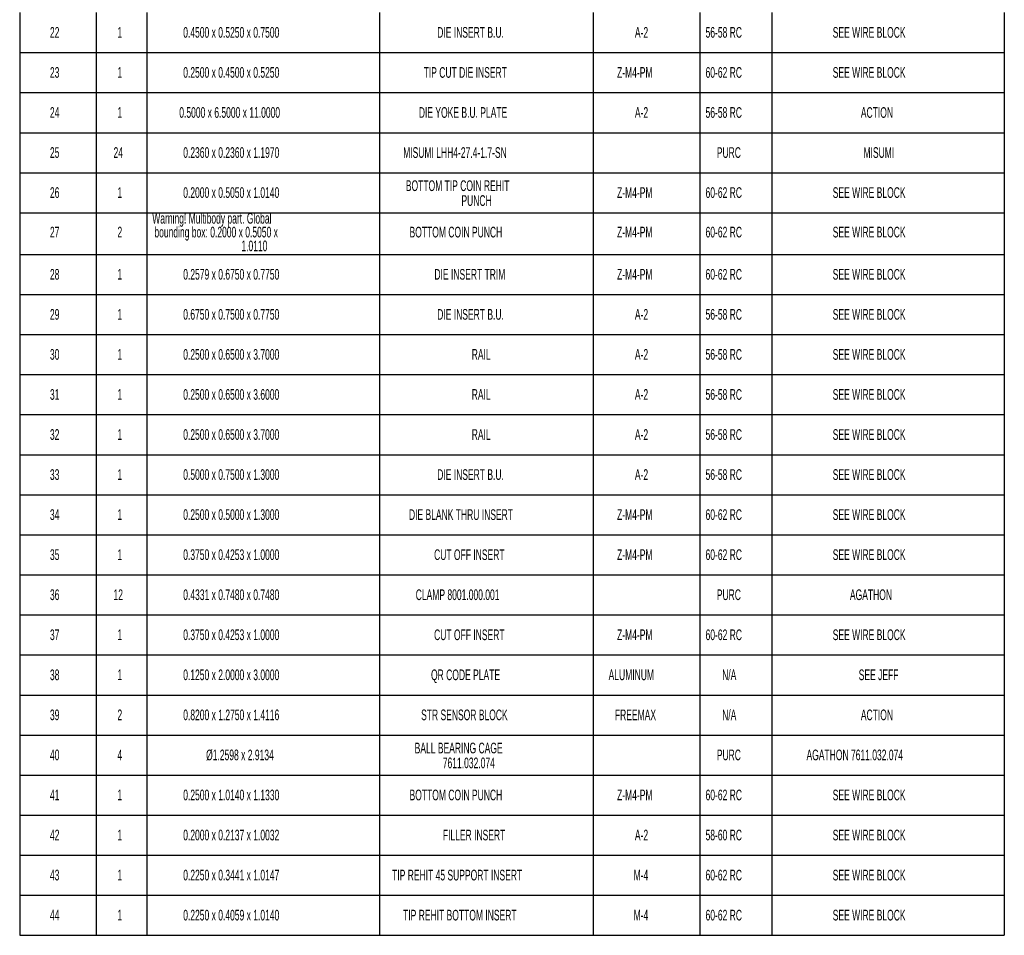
# Model space of a CAD drawing. Header units: inches. Extents: x 1880 to 2363, y -453 to -54.
# Tile 261 of 656: x 2051.06 to 2060.27, y -430.51 to -421.94. Entities that reach past the tile are written whole.
import ezdxf

# ---------------------------------------------------------------- set-up
doc = ezdxf.new("R2010")
doc.units = ezdxf.units.IN
doc.header["$LTSCALE"] = 0.5
doc.header["$MEASUREMENT"] = 0
doc.layers.add('SID-M-D', color=42, linetype='Continuous')
doc.styles.add('SLDTEXTSTYLE0', font='TXT', dxfattribs={"width": 0.595745})

msp = doc.modelspace()

# ---------------------------------------------------------------- linework, layer by layer
at = {"layer": 'SID-M-D', "color": 0}
for p, q in [((2051.05645, -421.86848), (2051.05645, -422.24348)), ((2051.77074, -421.86848), (2051.77074, -422.24348)), ((2052.24604, -421.86848), (2052.24604, -422.24348)), ((2054.42318, -421.86848), (2054.42318, -422.24348)), ((2056.42318, -421.86848), (2056.42318, -422.24348)), ((2057.42318, -421.86848), (2057.42318, -422.24348)), ((2058.09542, -421.86848), (2058.09542, -422.24348)), ((2060.27256, -421.86848), (2060.27256, -422.24348)), ((2051.05645, -422.24348), (2051.05645, -422.61848)), ((2051.05645, -422.24348), (2051.77074, -422.24348)), ((2051.77074, -422.24348), (2051.77074, -422.61848)), ((2051.77074, -422.24348), (2052.24604, -422.24348)), ((2052.24604, -422.24348), (2052.24604, -422.61848)), ((2052.24604, -422.24348), (2054.42318, -422.24348)), ((2054.42318, -422.24348), (2054.42318, -422.61848)), ((2054.42318, -422.24348), (2056.42318, -422.24348)), ((2056.42318, -422.24348), (2056.42318, -422.61848)), ((2056.42318, -422.24348), (2057.42318, -422.24348)), ((2057.42318, -422.24348), (2057.42318, -422.61848)), ((2057.42318, -422.24348), (2058.09542, -422.24348)), ((2058.09542, -422.24348), (2058.09542, -422.61848)), ((2058.09542, -422.24348), (2060.27256, -422.24348)), ((2060.27256, -422.24348), (2060.27256, -422.61848)), ((2051.05645, -422.61848), (2051.05645, -422.99348)), ((2051.05645, -422.61848), (2051.77074, -422.61848)), ((2051.77074, -422.61848), (2051.77074, -422.99348)), ((2051.77074, -422.61848), (2052.24604, -422.61848)), ((2052.24604, -422.61848), (2052.24604, -422.99348)), ((2052.24604, -422.61848), (2054.42318, -422.61848)), ((2054.42318, -422.61848), (2054.42318, -422.99348)), ((2054.42318, -422.61848), (2056.42318, -422.61848)), ((2056.42318, -422.61848), (2056.42318, -422.99348)), ((2056.42318, -422.61848), (2057.42318, -422.61848)), ((2057.42318, -422.61848), (2057.42318, -422.99348)), ((2057.42318, -422.61848), (2058.09542, -422.61848)), ((2058.09542, -422.61848), (2058.09542, -422.99348)), ((2058.09542, -422.61848), (2060.27256, -422.61848)), ((2060.27256, -422.61848), (2060.27256, -422.99348)), ((2051.05645, -422.99348), (2051.05645, -423.36848)), ((2051.05645, -422.99348), (2051.77074, -422.99348)), ((2051.77074, -422.99348), (2051.77074, -423.36848)), ((2051.77074, -422.99348), (2052.24604, -422.99348)), ((2052.24604, -422.99348), (2052.24604, -423.36848)), ((2052.24604, -422.99348), (2054.42318, -422.99348)), ((2054.42318, -422.99348), (2054.42318, -423.36848)), ((2054.42318, -422.99348), (2056.42318, -422.99348)), ((2056.42318, -422.99348), (2056.42318, -423.36848)), ((2056.42318, -422.99348), (2057.42318, -422.99348)), ((2057.42318, -422.99348), (2057.42318, -423.36848)), ((2057.42318, -422.99348), (2058.09542, -422.99348)), ((2058.09542, -422.99348), (2058.09542, -423.36848)), ((2058.09542, -422.99348), (2060.27256, -422.99348)), ((2060.27256, -422.99348), (2060.27256, -423.36848)), ((2051.05645, -423.36848), (2051.05645, -423.74348)), ((2051.05645, -423.36848), (2051.77074, -423.36848)), ((2051.77074, -423.36848), (2051.77074, -423.74348)), ((2051.77074, -423.36848), (2052.24604, -423.36848)), ((2052.24604, -423.36848), (2052.24604, -423.74348)), ((2052.24604, -423.36848), (2054.42318, -423.36848)), ((2054.42318, -423.36848), (2054.42318, -423.74348)), ((2054.42318, -423.36848), (2056.42318, -423.36848)), ((2056.42318, -423.36848), (2056.42318, -423.74348)), ((2056.42318, -423.36848), (2057.42318, -423.36848)), ((2057.42318, -423.36848), (2057.42318, -423.74348)), ((2057.42318, -423.36848), (2058.09542, -423.36848)), ((2058.09542, -423.36848), (2058.09542, -423.74348)), ((2058.09542, -423.36848), (2060.27256, -423.36848)), ((2060.27256, -423.36848), (2060.27256, -423.74348)), ((2051.05645, -423.74348), (2051.05645, -424.13376)), ((2051.05645, -423.74348), (2051.77074, -423.74348)), ((2051.77074, -423.74348), (2051.77074, -424.13376)), ((2051.77074, -423.74348), (2052.24604, -423.74348)), ((2052.24604, -423.74348), (2052.24604, -424.13376)), ((2052.24604, -423.74348), (2054.42318, -423.74348)), ((2054.42318, -423.74348), (2054.42318, -424.13376)), ((2054.42318, -423.74348), (2056.42318, -423.74348)), ((2056.42318, -423.74348), (2056.42318, -424.13376)), ((2056.42318, -423.74348), (2057.42318, -423.74348)), ((2057.42318, -423.74348), (2057.42318, -424.13376)), ((2057.42318, -423.74348), (2058.09542, -423.74348)), ((2058.09542, -423.74348), (2058.09542, -424.13376)), ((2058.09542, -423.74348), (2060.27256, -423.74348)), ((2060.27256, -423.74348), (2060.27256, -424.13376)), ((2051.05645, -424.13376), (2051.05645, -424.50876)), ((2051.05645, -424.13376), (2051.77074, -424.13376)), ((2051.77074, -424.13376), (2051.77074, -424.50876)), ((2051.77074, -424.13376), (2052.24604, -424.13376)), ((2052.24604, -424.13376), (2052.24604, -424.50876)), ((2052.24604, -424.13376), (2054.42318, -424.13376)), ((2054.42318, -424.13376), (2054.42318, -424.50876)), ((2054.42318, -424.13376), (2056.42318, -424.13376)), ((2056.42318, -424.13376), (2056.42318, -424.50876)), ((2056.42318, -424.13376), (2057.42318, -424.13376)), ((2057.42318, -424.13376), (2057.42318, -424.50876)), ((2057.42318, -424.13376), (2058.09542, -424.13376)), ((2058.09542, -424.13376), (2058.09542, -424.50876)), ((2058.09542, -424.13376), (2060.27256, -424.13376)), ((2060.27256, -424.13376), (2060.27256, -424.50876)), ((2051.05645, -424.50876), (2051.05645, -424.88376)), ((2051.05645, -424.50876), (2051.77074, -424.50876)), ((2051.77074, -424.50876), (2051.77074, -424.88376)), ((2051.77074, -424.50876), (2052.24604, -424.50876)), ((2052.24604, -424.50876), (2052.24604, -424.88376)), ((2052.24604, -424.50876), (2054.42318, -424.50876)), ((2054.42318, -424.50876), (2054.42318, -424.88376)), ((2054.42318, -424.50876), (2056.42318, -424.50876)), ((2056.42318, -424.50876), (2056.42318, -424.88376)), ((2056.42318, -424.50876), (2057.42318, -424.50876)), ((2057.42318, -424.50876), (2057.42318, -424.88376)), ((2057.42318, -424.50876), (2058.09542, -424.50876)), ((2058.09542, -424.50876), (2058.09542, -424.88376)), ((2058.09542, -424.50876), (2060.27256, -424.50876)), ((2060.27256, -424.50876), (2060.27256, -424.88376)), ((2051.05645, -424.88376), (2051.05645, -425.25876)), ((2051.05645, -424.88376), (2051.77074, -424.88376)), ((2051.77074, -424.88376), (2051.77074, -425.25876)), ((2051.77074, -424.88376), (2052.24604, -424.88376)), ((2052.24604, -424.88376), (2052.24604, -425.25876)), ((2052.24604, -424.88376), (2054.42318, -424.88376)), ((2054.42318, -424.88376), (2054.42318, -425.25876)), ((2054.42318, -424.88376), (2056.42318, -424.88376)), ((2056.42318, -424.88376), (2056.42318, -425.25876)), ((2056.42318, -424.88376), (2057.42318, -424.88376)), ((2057.42318, -424.88376), (2057.42318, -425.25876)), ((2057.42318, -424.88376), (2058.09542, -424.88376)), ((2058.09542, -424.88376), (2058.09542, -425.25876)), ((2058.09542, -424.88376), (2060.27256, -424.88376)), ((2060.27256, -424.88376), (2060.27256, -425.25876)), ((2051.05645, -425.25876), (2051.05645, -425.63376)), ((2051.05645, -425.25876), (2051.77074, -425.25876)), ((2051.77074, -425.25876), (2051.77074, -425.63376)), ((2051.77074, -425.25876), (2052.24604, -425.25876)), ((2052.24604, -425.25876), (2052.24604, -425.63376)), ((2052.24604, -425.25876), (2054.42318, -425.25876)), ((2054.42318, -425.25876), (2054.42318, -425.63376)), ((2054.42318, -425.25876), (2056.42318, -425.25876)), ((2056.42318, -425.25876), (2056.42318, -425.63376)), ((2056.42318, -425.25876), (2057.42318, -425.25876)), ((2057.42318, -425.25876), (2057.42318, -425.63376)), ((2057.42318, -425.25876), (2058.09542, -425.25876)), ((2058.09542, -425.25876), (2058.09542, -425.63376)), ((2058.09542, -425.25876), (2060.27256, -425.25876)), ((2060.27256, -425.25876), (2060.27256, -425.63376)), ((2051.05645, -425.63376), (2051.05645, -426.00876)), ((2051.05645, -425.63376), (2051.77074, -425.63376)), ((2051.77074, -425.63376), (2051.77074, -426.00876)), ((2051.77074, -425.63376), (2052.24604, -425.63376)), ((2052.24604, -425.63376), (2052.24604, -426.00876)), ((2052.24604, -425.63376), (2054.42318, -425.63376)), ((2054.42318, -425.63376), (2054.42318, -426.00876)), ((2054.42318, -425.63376), (2056.42318, -425.63376)), ((2056.42318, -425.63376), (2056.42318, -426.00876)), ((2056.42318, -425.63376), (2057.42318, -425.63376)), ((2057.42318, -425.63376), (2057.42318, -426.00876)), ((2057.42318, -425.63376), (2058.09542, -425.63376)), ((2058.09542, -425.63376), (2058.09542, -426.00876)), ((2058.09542, -425.63376), (2060.27256, -425.63376)), ((2060.27256, -425.63376), (2060.27256, -426.00876)), ((2051.05645, -426.00876), (2051.05645, -426.38376)), ((2051.05645, -426.00876), (2051.77074, -426.00876)), ((2051.77074, -426.00876), (2051.77074, -426.38376)), ((2051.77074, -426.00876), (2052.24604, -426.00876)), ((2052.24604, -426.00876), (2052.24604, -426.38376)), ((2052.24604, -426.00876), (2054.42318, -426.00876)), ((2054.42318, -426.00876), (2054.42318, -426.38376)), ((2054.42318, -426.00876), (2056.42318, -426.00876)), ((2056.42318, -426.00876), (2056.42318, -426.38376)), ((2056.42318, -426.00876), (2057.42318, -426.00876)), ((2057.42318, -426.00876), (2057.42318, -426.38376)), ((2057.42318, -426.00876), (2058.09542, -426.00876)), ((2058.09542, -426.00876), (2058.09542, -426.38376)), ((2058.09542, -426.00876), (2060.27256, -426.00876)), ((2060.27256, -426.00876), (2060.27256, -426.38376)), ((2051.05645, -426.38376), (2051.05645, -426.75876)), ((2051.05645, -426.38376), (2051.77074, -426.38376)), ((2051.77074, -426.38376), (2051.77074, -426.75876)), ((2051.77074, -426.38376), (2052.24604, -426.38376)), ((2052.24604, -426.38376), (2052.24604, -426.75876)), ((2052.24604, -426.38376), (2054.42318, -426.38376)), ((2054.42318, -426.38376), (2054.42318, -426.75876)), ((2054.42318, -426.38376), (2056.42318, -426.38376)), ((2056.42318, -426.38376), (2056.42318, -426.75876)), ((2056.42318, -426.38376), (2057.42318, -426.38376)), ((2057.42318, -426.38376), (2057.42318, -426.75876)), ((2057.42318, -426.38376), (2058.09542, -426.38376)), ((2058.09542, -426.38376), (2058.09542, -426.75876)), ((2058.09542, -426.38376), (2060.27256, -426.38376)), ((2060.27256, -426.38376), (2060.27256, -426.75876)), ((2051.05645, -426.75876), (2051.05645, -427.13376)), ((2051.05645, -426.75876), (2051.77074, -426.75876)), ((2051.77074, -426.75876), (2051.77074, -427.13376)), ((2051.77074, -426.75876), (2052.24604, -426.75876)), ((2052.24604, -426.75876), (2052.24604, -427.13376)), ((2052.24604, -426.75876), (2054.42318, -426.75876)), ((2054.42318, -426.75876), (2054.42318, -427.13376)), ((2054.42318, -426.75876), (2056.42318, -426.75876)), ((2056.42318, -426.75876), (2056.42318, -427.13376)), ((2056.42318, -426.75876), (2057.42318, -426.75876)), ((2057.42318, -426.75876), (2057.42318, -427.13376)), ((2057.42318, -426.75876), (2058.09542, -426.75876)), ((2058.09542, -426.75876), (2058.09542, -427.13376)), ((2058.09542, -426.75876), (2060.27256, -426.75876)), ((2060.27256, -426.75876), (2060.27256, -427.13376)), ((2051.05645, -427.13376), (2051.05645, -427.50876)), ((2051.05645, -427.13376), (2051.77074, -427.13376)), ((2051.77074, -427.13376), (2051.77074, -427.50876)), ((2051.77074, -427.13376), (2052.24604, -427.13376)), ((2052.24604, -427.13376), (2052.24604, -427.50876)), ((2052.24604, -427.13376), (2054.42318, -427.13376)), ((2054.42318, -427.13376), (2054.42318, -427.50876)), ((2054.42318, -427.13376), (2056.42318, -427.13376)), ((2056.42318, -427.13376), (2056.42318, -427.50876)), ((2056.42318, -427.13376), (2057.42318, -427.13376)), ((2057.42318, -427.13376), (2057.42318, -427.50876)), ((2057.42318, -427.13376), (2058.09542, -427.13376)), ((2058.09542, -427.13376), (2058.09542, -427.50876)), ((2058.09542, -427.13376), (2060.27256, -427.13376)), ((2060.27256, -427.13376), (2060.27256, -427.50876)), ((2051.05645, -427.50876), (2051.05645, -427.88376)), ((2051.05645, -427.50876), (2051.77074, -427.50876)), ((2051.77074, -427.50876), (2051.77074, -427.88376)), ((2051.77074, -427.50876), (2052.24604, -427.50876)), ((2052.24604, -427.50876), (2052.24604, -427.88376)), ((2052.24604, -427.50876), (2054.42318, -427.50876)), ((2054.42318, -427.50876), (2054.42318, -427.88376)), ((2054.42318, -427.50876), (2056.42318, -427.50876)), ((2056.42318, -427.50876), (2056.42318, -427.88376)), ((2056.42318, -427.50876), (2057.42318, -427.50876)), ((2057.42318, -427.50876), (2057.42318, -427.88376)), ((2057.42318, -427.50876), (2058.09542, -427.50876)), ((2058.09542, -427.50876), (2058.09542, -427.88376)), ((2058.09542, -427.50876), (2060.27256, -427.50876)), ((2060.27256, -427.50876), (2060.27256, -427.88376)), ((2051.05645, -427.88376), (2051.05645, -428.25876)), ((2051.05645, -427.88376), (2051.77074, -427.88376)), ((2051.77074, -427.88376), (2051.77074, -428.25876)), ((2051.77074, -427.88376), (2052.24604, -427.88376)), ((2052.24604, -427.88376), (2052.24604, -428.25876)), ((2052.24604, -427.88376), (2054.42318, -427.88376)), ((2054.42318, -427.88376), (2054.42318, -428.25876)), ((2054.42318, -427.88376), (2056.42318, -427.88376)), ((2056.42318, -427.88376), (2056.42318, -428.25876)), ((2056.42318, -427.88376), (2057.42318, -427.88376)), ((2057.42318, -427.88376), (2057.42318, -428.25876)), ((2057.42318, -427.88376), (2058.09542, -427.88376)), ((2058.09542, -427.88376), (2058.09542, -428.25876)), ((2058.09542, -427.88376), (2060.27256, -427.88376)), ((2060.27256, -427.88376), (2060.27256, -428.25876)), ((2051.05645, -428.25876), (2051.05645, -428.63376)), ((2051.05645, -428.25876), (2051.77074, -428.25876)), ((2051.77074, -428.25876), (2051.77074, -428.63376)), ((2051.77074, -428.25876), (2052.24604, -428.25876)), ((2052.24604, -428.25876), (2052.24604, -428.63376)), ((2052.24604, -428.25876), (2054.42318, -428.25876)), ((2054.42318, -428.25876), (2054.42318, -428.63376)), ((2054.42318, -428.25876), (2056.42318, -428.25876)), ((2056.42318, -428.25876), (2056.42318, -428.63376)), ((2056.42318, -428.25876), (2057.42318, -428.25876)), ((2057.42318, -428.25876), (2057.42318, -428.63376)), ((2057.42318, -428.25876), (2058.09542, -428.25876)), ((2058.09542, -428.25876), (2058.09542, -428.63376)), ((2058.09542, -428.25876), (2060.27256, -428.25876)), ((2060.27256, -428.25876), (2060.27256, -428.63376)), ((2051.05645, -428.63376), (2051.05645, -429.00876)), ((2051.05645, -428.63376), (2051.77074, -428.63376)), ((2051.77074, -428.63376), (2051.77074, -429.00876)), ((2051.77074, -428.63376), (2052.24604, -428.63376)), ((2052.24604, -428.63376), (2052.24604, -429.00876)), ((2052.24604, -428.63376), (2054.42318, -428.63376)), ((2054.42318, -428.63376), (2054.42318, -429.00876)), ((2054.42318, -428.63376), (2056.42318, -428.63376)), ((2056.42318, -428.63376), (2056.42318, -429.00876)), ((2056.42318, -428.63376), (2057.42318, -428.63376)), ((2057.42318, -428.63376), (2057.42318, -429.00876)), ((2057.42318, -428.63376), (2058.09542, -428.63376)), ((2058.09542, -428.63376), (2058.09542, -429.00876)), ((2058.09542, -428.63376), (2060.27256, -428.63376)), ((2060.27256, -428.63376), (2060.27256, -429.00876)), ((2051.05645, -429.00876), (2051.05645, -429.38376)), ((2051.05645, -429.00876), (2051.77074, -429.00876)), ((2051.77074, -429.00876), (2051.77074, -429.38376)), ((2051.77074, -429.00876), (2052.24604, -429.00876)), ((2052.24604, -429.00876), (2052.24604, -429.38376)), ((2052.24604, -429.00876), (2054.42318, -429.00876)), ((2054.42318, -429.00876), (2054.42318, -429.38376)), ((2054.42318, -429.00876), (2056.42318, -429.00876)), ((2056.42318, -429.00876), (2056.42318, -429.38376)), ((2056.42318, -429.00876), (2057.42318, -429.00876)), ((2057.42318, -429.00876), (2057.42318, -429.38376)), ((2057.42318, -429.00876), (2058.09542, -429.00876)), ((2058.09542, -429.00876), (2058.09542, -429.38376)), ((2058.09542, -429.00876), (2060.27256, -429.00876)), ((2060.27256, -429.00876), (2060.27256, -429.38376)), ((2051.05645, -429.38376), (2051.05645, -429.75876)), ((2051.05645, -429.38376), (2051.77074, -429.38376)), ((2051.77074, -429.38376), (2051.77074, -429.75876)), ((2051.77074, -429.38376), (2052.24604, -429.38376)), ((2052.24604, -429.38376), (2052.24604, -429.75876)), ((2052.24604, -429.38376), (2054.42318, -429.38376)), ((2054.42318, -429.38376), (2054.42318, -429.75876)), ((2054.42318, -429.38376), (2056.42318, -429.38376)), ((2056.42318, -429.38376), (2056.42318, -429.75876)), ((2056.42318, -429.38376), (2057.42318, -429.38376)), ((2057.42318, -429.38376), (2057.42318, -429.75876)), ((2057.42318, -429.38376), (2058.09542, -429.38376)), ((2058.09542, -429.38376), (2058.09542, -429.75876)), ((2058.09542, -429.38376), (2060.27256, -429.38376)), ((2060.27256, -429.38376), (2060.27256, -429.75876)), ((2051.05645, -429.75876), (2051.05645, -430.13376)), ((2051.05645, -429.75876), (2051.77074, -429.75876)), ((2051.77074, -429.75876), (2051.77074, -430.13376)), ((2051.77074, -429.75876), (2052.24604, -429.75876)), ((2052.24604, -429.75876), (2052.24604, -430.13376)), ((2052.24604, -429.75876), (2054.42318, -429.75876)), ((2054.42318, -429.75876), (2054.42318, -430.13376)), ((2054.42318, -429.75876), (2056.42318, -429.75876)), ((2056.42318, -429.75876), (2056.42318, -430.13376)), ((2056.42318, -429.75876), (2057.42318, -429.75876)), ((2057.42318, -429.75876), (2057.42318, -430.13376)), ((2057.42318, -429.75876), (2058.09542, -429.75876)), ((2058.09542, -429.75876), (2058.09542, -430.13376)), ((2058.09542, -429.75876), (2060.27256, -429.75876)), ((2060.27256, -429.75876), (2060.27256, -430.13376)), ((2051.05645, -430.13376), (2051.05645, -430.50876)), ((2051.05645, -430.13376), (2051.77074, -430.13376)), ((2051.77074, -430.13376), (2051.77074, -430.50876)), ((2051.77074, -430.13376), (2052.24604, -430.13376)), ((2052.24604, -430.13376), (2052.24604, -430.50876)), ((2052.24604, -430.13376), (2054.42318, -430.13376)), ((2054.42318, -430.13376), (2054.42318, -430.50876)), ((2054.42318, -430.13376), (2056.42318, -430.13376)), ((2056.42318, -430.13376), (2056.42318, -430.50876)), ((2056.42318, -430.13376), (2057.42318, -430.13376)), ((2057.42318, -430.13376), (2057.42318, -430.50876)), ((2057.42318, -430.13376), (2058.09542, -430.13376)), ((2058.09542, -430.13376), (2058.09542, -430.50876)), ((2058.09542, -430.13376), (2060.27256, -430.13376)), ((2060.27256, -430.13376), (2060.27256, -430.50876)), ((2051.05645, -430.50876), (2051.77074, -430.50876)), ((2051.77074, -430.50876), (2052.24604, -430.50876)), ((2052.24604, -430.50876), (2054.42318, -430.50876)), ((2054.42318, -430.50876), (2056.42318, -430.50876)), ((2056.42318, -430.50876), (2057.42318, -430.50876)), ((2057.42318, -430.50876), (2058.09542, -430.50876)), ((2058.09542, -430.50876), (2060.27256, -430.50876))]:
    msp.add_line(p, q, dxfattribs=at)

# ---------------------------------------------------------------- texts
at = {"layer": 'SID-M-D', "color": 0, "char_height": 0.1, "attachment_point": 1, "style": 'SLDTEXTSTYLE0'}
for s, insert in [('22', (2051.3397, -422.00446)), ('1', (2051.97144, -422.00446)), ('0.4500 x 0.5250 x 0.7500', (2052.58711, -422.00446)), ('DIE INSERT B.U.', (2054.96471, -422.00446)), ('A-2', (2056.81478, -422.00446)), ('56-58 RC', (2057.47624, -422.00446)), ('SEE WIRE BLOCK', (2058.66649, -422.00446)), ('23', (2051.3397, -422.37946)), ('1', (2051.97144, -422.37946)), ('0.2500 x 0.4500 x 0.5250', (2052.58711, -422.37946)), ('TIP CUT DIE INSERT', (2054.83749, -422.37946)), ('Z-M4-PM', (2056.64797, -422.37946)), ('60-62 RC', (2057.47624, -422.37946)), ('SEE WIRE BLOCK', (2058.66649, -422.37946)), ('24', (2051.3397, -422.75446)), ('1', (2051.97144, -422.75446)), ('0.5000 x 6.5000 x 11.0000', (2052.55017, -422.75446)), ('DIE YOKE B.U. PLATE', (2054.79228, -422.75446)), ('A-2', (2056.81478, -422.75446)), ('56-58 RC', (2057.47624, -422.75446)), ('ACTION', (2058.92982, -422.75446)), ('25', (2051.3397, -423.12946)), ('24', (2051.9345, -423.12946)), ('0.2360 x 0.2360 x 1.1970', (2052.58711, -423.12946)), ('MISUMI LHH4-27.4-1.7-SN', (2054.64575, -423.12946)), ('PURC', (2057.58152, -423.12946)), ('MISUMI', (2058.95448, -423.12946)), ('BOTTOM TIP COIN REHIT', (2054.67096, -423.43981)), ('26', (2051.3397, -423.50446)), ('1', (2051.97144, -423.50446)), ('0.2000 x 0.5050 x 1.0140', (2052.58711, -423.50446)), ('Z-M4-PM', (2056.64797, -423.50446)), ('60-62 RC', (2057.47624, -423.50446)), ('SEE WIRE BLOCK', (2058.66649, -423.50446)), ('PUNCH', (2055.19103, -423.57918)), ('Warning! Multibody part. Global', (2052.29711, -423.74506)), ('27', (2051.3397, -423.87437)), ('2', (2051.97144, -423.87437)), ('bounding box: 0.2000 x 0.5050 x', (2052.31732, -423.87437)), ('BOTTOM COIN PUNCH', (2054.70547, -423.87437)), ('Z-M4-PM', (2056.64797, -423.87437)), ('60-62 RC', (2057.47624, -423.87437)), ('SEE WIRE BLOCK', (2058.66649, -423.87437)), ('1.0110', (2053.13142, -424.00367)), ('28', (2051.3397, -424.26974)), ('1', (2051.97144, -424.26974)), ('0.2579 x 0.6750 x 0.7750', (2052.58711, -424.26974)), ('DIE INSERT TRIM', (2054.93839, -424.26974)), ('Z-M4-PM', (2056.64797, -424.26974)), ('60-62 RC', (2057.47624, -424.26974)), ('SEE WIRE BLOCK', (2058.66649, -424.26974)), ('29', (2051.3397, -424.64474)), ('1', (2051.97144, -424.64474)), ('0.6750 x 0.7500 x 0.7750', (2052.58711, -424.64474)), ('DIE INSERT B.U.', (2054.96471, -424.64474)), ('A-2', (2056.81478, -424.64474)), ('56-58 RC', (2057.47624, -424.64474)), ('SEE WIRE BLOCK', (2058.66649, -424.64474)), ('30', (2051.3397, -425.01974)), ('1', (2051.97144, -425.01974)), ('0.2500 x 0.6500 x 3.7000', (2052.58711, -425.01974)), ('RAIL', (2055.28756, -425.01974)), ('A-2', (2056.81478, -425.01974)), ('56-58 RC', (2057.47624, -425.01974)), ('SEE WIRE BLOCK', (2058.66649, -425.01974)), ('31', (2051.3397, -425.39474)), ('1', (2051.97144, -425.39474)), ('0.2500 x 0.6500 x 3.6000', (2052.58711, -425.39474)), ('RAIL', (2055.28756, -425.39474)), ('A-2', (2056.81478, -425.39474)), ('56-58 RC', (2057.47624, -425.39474)), ('SEE WIRE BLOCK', (2058.66649, -425.39474)), ('32', (2051.3397, -425.76974)), ('1', (2051.97144, -425.76974)), ('0.2500 x 0.6500 x 3.7000', (2052.58711, -425.76974)), ('RAIL', (2055.28756, -425.76974)), ('A-2', (2056.81478, -425.76974)), ('56-58 RC', (2057.47624, -425.76974)), ('SEE WIRE BLOCK', (2058.66649, -425.76974)), ('33', (2051.3397, -426.14474)), ('1', (2051.97144, -426.14474)), ('0.5000 x 0.7500 x 1.3000', (2052.58711, -426.14474)), ('DIE INSERT B.U.', (2054.96471, -426.14474)), ('A-2', (2056.81478, -426.14474)), ('56-58 RC', (2057.47624, -426.14474)), ('SEE WIRE BLOCK', (2058.66649, -426.14474)), ('34', (2051.3397, -426.51974)), ('1', (2051.97144, -426.51974)), ('0.2500 x 0.5000 x 1.3000', (2052.58711, -426.51974)), ('DIE BLANK THRU INSERT', (2054.69999, -426.51974)), ('Z-M4-PM', (2056.64797, -426.51974)), ('60-62 RC', (2057.47624, -426.51974)), ('SEE WIRE BLOCK', (2058.66649, -426.51974)), ('35', (2051.3397, -426.89474)), ('1', (2051.97144, -426.89474)), ('0.3750 x 0.4253 x 1.0000', (2052.58711, -426.89474)), ('CUT OFF INSERT', (2054.93526, -426.89474)), ('Z-M4-PM', (2056.64797, -426.89474)), ('60-62 RC', (2057.47624, -426.89474)), ('SEE WIRE BLOCK', (2058.66649, -426.89474)), ('36', (2051.3397, -427.26974)), ('12', (2051.9345, -427.26974)), ('0.4331 x 0.7480 x 0.7480', (2052.58711, -427.26974)), ('CLAMP 8001.000.001', (2054.76339, -427.26974)), ('PURC', (2057.58152, -427.26974)), ('AGATHON', (2058.8276, -427.26974)), ('37', (2051.3397, -427.64474)), ('1', (2051.97144, -427.64474)), ('0.3750 x 0.4253 x 1.0000', (2052.58711, -427.64474)), ('CUT OFF INSERT', (2054.93526, -427.64474)), ('Z-M4-PM', (2056.64797, -427.64474)), ('60-62 RC', (2057.47624, -427.64474)), ('SEE WIRE BLOCK', (2058.66649, -427.64474)), ('38', (2051.3397, -428.01974)), ('1', (2051.97144, -428.01974)), ('0.1250 x 2.0000 x 3.0000', (2052.58711, -428.01974)), ('QR CODE PLATE', (2054.90658, -428.01974)), ('ALUMINUM', (2056.56888, -428.01974)), ('N/A', (2057.63152, -428.01974)), ('SEE JEFF', (2058.90982, -428.01974)), ('39', (2051.3397, -428.39474)), ('2', (2051.97144, -428.39474)), ('0.8200 x 1.2750 x 1.4116', (2052.58711, -428.39474)), ('STR SENSOR BLOCK', (2054.81381, -428.39474)), ('FREEMAX', (2056.6277, -428.39474)), ('N/A', (2057.63152, -428.39474)), ('ACTION', (2058.92982, -428.39474)), ('BALL BEARING CAGE', (2054.75346, -428.70509)), ('40', (2051.3397, -428.76974)), ('4', (2051.97144, -428.76974)), ('Ø1.2598 x 2.9134', (2052.80142, -428.76974)), ('PURC', (2057.58152, -428.76974)), ('AGATHON 7611.032.074', (2058.42121, -428.76974)), ('7611.032.074', (2055.01679, -428.84446)), ('41', (2051.3397, -429.14474)), ('1', (2051.97144, -429.14474)), ('0.2500 x 1.0140 x 1.1330', (2052.58711, -429.14474)), ('BOTTOM COIN PUNCH', (2054.70547, -429.14474)), ('Z-M4-PM', (2056.64797, -429.14474)), ('60-62 RC', (2057.47624, -429.14474)), ('SEE WIRE BLOCK', (2058.66649, -429.14474)), ('42', (2051.3397, -429.51974)), ('1', (2051.97144, -429.51974)), ('0.2000 x 0.2137 x 1.0032', (2052.58711, -429.51974)), ('FILLER INSERT', (2055.01735, -429.51974)), ('A-2', (2056.81478, -429.51974)), ('58-60 RC', (2057.47624, -429.51974)), ('SEE WIRE BLOCK', (2058.66649, -429.51974)), ('43', (2051.3397, -429.89474)), ('1', (2051.97144, -429.89474)), ('0.2250 x 0.3441 x 1.0147', (2052.58711, -429.89474)), ('TIP REHIT 45 SUPPORT INSERT', (2054.54242, -429.89474)), ('M-4', (2056.80283, -429.89474)), ('60-62 RC', (2057.47624, -429.89474)), ('SEE WIRE BLOCK', (2058.66649, -429.89474)), ('44', (2051.3397, -430.26974)), ('1', (2051.97144, -430.26974)), ('0.2250 x 0.4059 x 1.0140', (2052.58711, -430.26974)), ('TIP REHIT BOTTOM INSERT', (2054.64519, -430.26974)), ('M-4', (2056.80283, -430.26974)), ('60-62 RC', (2057.47624, -430.26974)), ('SEE WIRE BLOCK', (2058.66649, -430.26974))]:
    msp.add_mtext(s, dxfattribs=dict(at, insert=insert))

doc.saveas('drawing.dxf')
